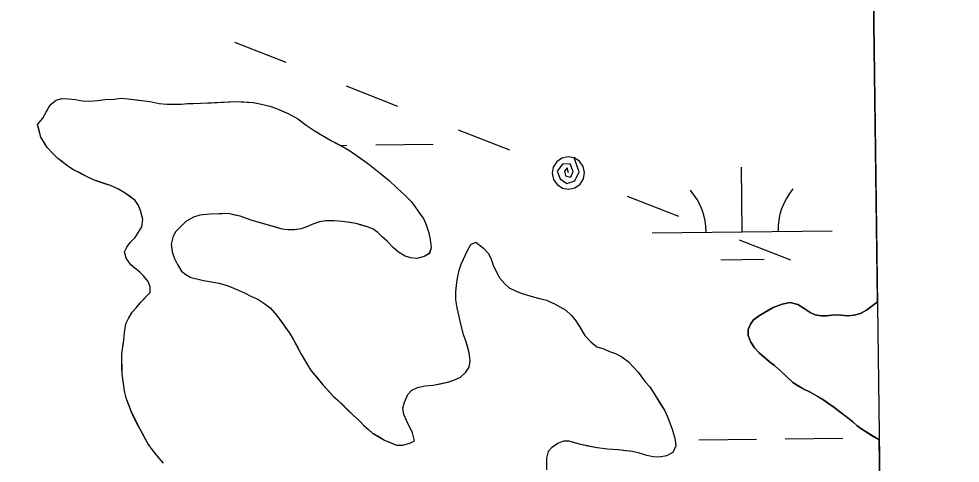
# Model space of a CAD drawing. Extents: x 3694830 to 3732949, y 415201 to 440970.
# Drawn here: x 3730292 to 3730816, y 424630 to 424877 of the extents above; entities that cross this region are included whole.
import ezdxf

# ---------------------------------------------------------------- set-up
doc = ezdxf.new("R2010")
doc.units = 0
for name, color, linetype in [('V-GRID-FRAM', 7, 'Continuous'), ('V-TOPO-SHOR', 7, 'Continuous'), ('V-UTIL-LINE', 7, 'Continuous'), ('V-WETL-SWMP', 7, 'Continuous')]:
    doc.layers.add(name, color=color, linetype=linetype)

msp = doc.modelspace()

# ---------------------------------------------------------------- linework, layer by layer
at = {"layer": 'V-GRID-FRAM'}
msp.add_lwpolyline([(3698844.69, 438797.54), (3730590.83, 439176.18), (3730815.62, 420995.11), (3699053.61, 420616.27), (3698844.69, 438797.54)], dxfattribs=at)
at = {"layer": 'V-TOPO-SHOR'}
for points in [[(3730349.13, 424686.67), (3730349.05, 424690.51), (3730349.64, 424694.59), (3730350.24, 424698.22), (3730350.6, 424702.51), (3730351.4, 424707.28), (3730352.92, 424710.24), (3730354.88, 424713.68), (3730357.09, 424716.21), (3730359.51, 424719.2), (3730362.6, 424722.42), (3730364.81, 424724.73), (3730364.97, 424727.9), (3730363.78, 424730.81), (3730361.23, 424733.92), (3730358.93, 424736.13), (3730356.62, 424738.11), (3730354.1, 424740.09), (3730351.53, 424743.88), (3730350.56, 424747.24), (3730351.85, 424749.98), (3730353.83, 424752.51), (3730356.49, 424755.28), (3730358.46, 424758.26), (3730360.2, 424761.23), (3730360.79, 424765.31), (3730359.56, 424770.25), (3730358.37, 424773.16), (3730356.5, 424775.84), (3730353.98, 424777.82), (3730350.99, 424780.01), (3730347.33, 424782.19), (3730342.77, 424784.13), (3730339.59, 424785.19), (3730336.4, 424786.26), (3730333.44, 424787.32), (3730329.79, 424789.05), (3730326.14, 424791.01), (3730322.25, 424792.96), (3730319.05, 424794.92), (3730316.29, 424797.12), (3730313.54, 424799.32), (3730310.77, 424801.98), (3730307.53, 424805.3), (3730305.66, 424808.42), (3730304.02, 424811.1), (3730303.28, 424814.24), (3730302.29, 424818.06), (3730305.15, 424821.74), (3730307.55, 424826.08), (3730309.29, 424829.06), (3730312.63, 424831.61), (3730315.77, 424832.58), (3730319.38, 424832.43), (3730323.23, 424832.06), (3730327.32, 424831.24), (3730331.39, 424831.1), (3730335.67, 424831.42), (3730339.95, 424831.96), (3730344.69, 424832.29), (3730348.74, 424832.83), (3730352.59, 424832.46), (3730356.9, 424831.87), (3730360.29, 424831.49), (3730364.83, 424830.91), (3730369.82, 424829.88), (3730374.12, 424829.52), (3730377.74, 424829.37), (3730382.25, 424829.47), (3730385.64, 424829.77), (3730388.79, 424829.83), (3730393.08, 424829.92), (3730398.95, 424830.27), (3730405.95, 424830.65), (3730412.27, 424831.01), (3730417.02, 424830.66), (3730422.22, 424830.32), (3730425.85, 424829.72), (3730431.53, 424828.25), (3730435.17, 424826.98), (3730438.59, 424825.47), (3730441.78, 424824.18), (3730447.03, 424821.35), (3730451.62, 424817.84), (3730455.52, 424815.21), (3730459.41, 424812.8), (3730462.16, 424811.28), (3730465.82, 424809.1), (3730469.93, 424806.93), (3730473.59, 424804.97), (3730476.33, 424803.22), (3730481.38, 424799.71), (3730486.65, 424795.99), (3730490.33, 424793.13), (3730493.08, 424790.93), (3730497.91, 424786.96), (3730502.53, 424782.54), (3730506.44, 424779.01), (3730510.14, 424775.25), (3730512.23, 424772.58), (3730514.79, 424768.8)], [(3730514.79, 424768.8), (3730517.12, 424765.46), (3730518.54, 424762.32), (3730519.99, 424757.84), (3730520.75, 424754.24), (3730521.3, 424749.5), (3730520.23, 424746.32), (3730517.33, 424744.68), (3730513.29, 424743.69), (3730509.89, 424744.07), (3730506.71, 424744.9), (3730503.05, 424747.09), (3730500.06, 424749.73), (3730497.05, 424753.06), (3730494.06, 424755.71), (3730491.52, 424758.14), (3730489, 424759.89), (3730485.81, 424761.18), (3730482.4, 424762.24), (3730479.44, 424763.08), (3730476.04, 424763.68), (3730471.96, 424764.27), (3730467.21, 424764.63), (3730462.7, 424764.53), (3730459.09, 424764), (3730455.5, 424762.79), (3730452.37, 424761.37), (3730449.01, 424760.17), (3730445.18, 424759.64), (3730441.57, 424759.56), (3730438.39, 424759.95), (3730434.76, 424761), (3730429.53, 424762.47), (3730426.12, 424763.53), (3730421.12, 424765.01), (3730417.93, 424766.07), (3730414.97, 424767.13), (3730412.02, 424767.75), (3730408.39, 424768.57), (3730405, 424768.51), (3730398.23, 424768.36), (3730392.59, 424767.79), (3730389.01, 424766.58), (3730384.76, 424764.23), (3730381.89, 424761.46), (3730379.23, 424758.7), (3730377.71, 424755.95), (3730376.67, 424751.64), (3730377.21, 424747.36), (3730378.19, 424743.99), (3730380.07, 424740.19), (3730382.41, 424736.62), (3730384.71, 424734.64), (3730387.45, 424733.11), (3730391.54, 424732.07), (3730394.49, 424731.46), (3730399.03, 424730.65), (3730403.34, 424729.84), (3730408.34, 424728.36), (3730413.12, 424726.43), (3730417.46, 424724.49), (3730420.88, 424722.75), (3730424.76, 424721.03), (3730428.19, 424718.84), (3730431.64, 424716.21), (3730435.34, 424711.99), (3730438.13, 424708.21), (3730440.46, 424704.87), (3730442.56, 424701.98), (3730444.67, 424698.41), (3730446.08, 424695.73), (3730448.9, 424690.36), (3730450.54, 424687.69), (3730452.65, 424684.12), (3730454.52, 424681.22), (3730458, 424677), (3730461.24, 424673.23), (3730463.79, 424670.35), (3730466.79, 424667.02), (3730469.56, 424664.6), (3730471.86, 424662.39), (3730474.86, 424659.29), (3730477.86, 424656.41), (3730481.31, 424653.32), (3730483.62, 424650.89), (3730486.39, 424648.46), (3730488.69, 424646.48), (3730492.12, 424644.52), (3730495.32, 424642.55), (3730498.97, 424641.04), (3730501.94, 424639.75), (3730505.55, 424639.83), (3730509.37, 424640.81), (3730512.05, 424642.23), (3730510.83, 424646.72), (3730509.17, 424650.07), (3730507.52, 424653.43), (3730506.09, 424656.78), (3730505.56, 424660.39), (3730506.4, 424663.79), (3730508.34, 424667.9)], [(3730508.34, 424667.9), (3730510.55, 424670.43), (3730513.68, 424671.85), (3730517.95, 424672.85), (3730522.46, 424673.17), (3730527.19, 424674.17), (3730531.01, 424674.93), (3730533.93, 424675.9), (3730537.51, 424677.55), (3730540.61, 424680.33), (3730542.36, 424683.08), (3730542.96, 424686.71), (3730542.41, 424691.21), (3730541.44, 424694.58), (3730540.47, 424697.73), (3730539.27, 424701.09), (3730538.52, 424704.23), (3730537.54, 424708.05), (3730536.79, 424711.43), (3730535.79, 424716.15), (3730535.01, 424720.65), (3730534.92, 424724.94), (3730535.29, 424728.79), (3730535.89, 424732.64), (3730536.92, 424737.18), (3730537.98, 424740.37), (3730539.28, 424743.33), (3730541.22, 424747.67), (3730543.4, 424751.33), (3730546.08, 424752.74), (3730550.44, 424749.44), (3730553.22, 424746.34), (3730554.64, 424743.21), (3730555.84, 424739.85), (3730557.74, 424735.59), (3730559.38, 424732.69), (3730562.16, 424729.59), (3730564.69, 424727.38), (3730568.12, 424725.64), (3730571.3, 424724.36), (3730576.76, 424722.67), (3730580.85, 424721.62), (3730585.4, 424720.36), (3730589.96, 424718.43), (3730596.13, 424714.94), (3730599.36, 424711.85), (3730601.44, 424709.41), (3730603.78, 424705.84), (3730606.82, 424700.71), (3730610.06, 424697.17), (3730613.5, 424694.53), (3730616.69, 424693.47), (3730620.56, 424691.97), (3730623.75, 424690.68), (3730627.4, 424688.95), (3730630.85, 424686.31), (3730634.08, 424682.99), (3730636.4, 424680.33), (3730640.35, 424674.99), (3730642.67, 424672.33), (3730645.47, 424668.09), (3730648.51, 424663.19), (3730651.08, 424659.18), (3730652.73, 424655.6), (3730655.13, 424649.32), (3730656.83, 424643.71), (3730657.37, 424639.43), (3730655.64, 424635.78), (3730652.29, 424633.9), (3730648.24, 424633.14), (3730644.85, 424633.29), (3730641.21, 424634.12), (3730637.12, 424635.39), (3730633.04, 424636.2), (3730629.64, 424636.58), (3730625.34, 424637.17), (3730619.46, 424637.5), (3730613.57, 424638.28), (3730608.35, 424639.29), (3730604.49, 424640.12), (3730601.08, 424641.17), (3730598.12, 424642.02), (3730594.96, 424641.95), (3730592.05, 424640.98), (3730588.49, 424638.42), (3730586.27, 424636.34), (3730585.45, 424632.48), (3730585.36, 424626.16)], [(3730769.57, 424719.43), (3730767.91, 424718.23), (3730763.44, 424714.96), (3730760.07, 424713.07), (3730756.68, 424712.09), (3730752.83, 424711.79), (3730749.42, 424712.17), (3730745.55, 424712.31), (3730741.48, 424711.77), (3730738.3, 424711.7), (3730734.88, 424712.31), (3730732.13, 424713.62), (3730728.9, 424715.82), (3730725.22, 424718.01), (3730721.11, 424719.06), (3730716.58, 424718.28), (3730711.63, 424716.36), (3730708.04, 424714.24), (3730704, 424711.89), (3730700.65, 424709.54), (3730698.88, 424707.01), (3730697.58, 424704.03), (3730697.65, 424700.85), (3730699.09, 424697.02), (3730701.21, 424693.89), (3730703.76, 424691.22), (3730706.77, 424688.55), (3730709.31, 424686.34), (3730712.31, 424684.13), (3730715.79, 424681.02), (3730718.8, 424678.14), (3730722.51, 424674.58), (3730725.27, 424672.82), (3730728.26, 424671.07), (3730732.15, 424669.33), (3730735.83, 424667.14), (3730738.59, 424665.61), (3730741.82, 424663.41), (3730745.28, 424660.98), (3730748.74, 424658.33), (3730752.2, 424655.68), (3730755.9, 424652.8), (3730758.21, 424650.59), (3730760.98, 424648.6), (3730764.43, 424646.4), (3730767.65, 424644.42), (3730770.52, 424642.67)], [(3730372.25, 424629.78), (3730368.77, 424633.77), (3730365.99, 424637.33), (3730363.66, 424640.67), (3730361.54, 424644.46), (3730359.43, 424648.26), (3730358.02, 424650.94), (3730355.9, 424655.19), (3730354.48, 424658.09), (3730353.04, 424662.13), (3730351.6, 424665.94), (3730350.61, 424669.98), (3730350.07, 424674.04), (3730349.29, 424679.22), (3730349.21, 424683.06), (3730349.13, 424686.67)]]:
    msp.add_lwpolyline(points, dxfattribs=at)
at = {"layer": 'V-UTIL-LINE'}
for points in [[(3730411.81, 424863.97), (3730440.39, 424852.78)], [(3730474.02, 424839.6), (3730502.6, 424828.41)], [(3730536.23, 424815.24), (3730564.81, 424804.04)], [(3730597.6, 424791.2), (3730596.93, 424794), (3730595.39, 424792.26), (3730596.08, 424789.61), (3730598.91, 424788.85), (3730600.3, 424791.95), (3730598.53, 424796.29), (3730594.27, 424796.05), (3730591.35, 424792.15), (3730592.98, 424787.87), (3730596.69, 424785.38), (3730601.27, 424786.88), (3730603.57, 424791.88), (3730600.88, 424799.58), (3730597.42, 424800.2), (3730593.99, 424799.45), (3730591.11, 424797.44), (3730589.22, 424794.48), (3730588.6, 424791.03), (3730589.35, 424787.59), (3730591.36, 424784.71), (3730594.31, 424782.82), (3730597.77, 424782.2), (3730601.2, 424782.95), (3730604.08, 424784.96), (3730605.98, 424787.92), (3730606.59, 424791.37), (3730605.84, 424794.8), (3730603.83, 424797.68), (3730600.88, 424799.58)], [(3730630.38, 424778.36), (3730658.96, 424767.16)], [(3730692.59, 424753.99), (3730721.18, 424742.79)]]:
    msp.add_lwpolyline(points, dxfattribs=at)
at = {"layer": 'V-WETL-SWMP'}
for p, q in [((3730769.57, 424719.42), (3730766.37, 424978.06)), ((3730305.15, 424821.74), (3730309.29, 424829.06)), ((3730309.29, 424829.06), (3730312.62, 424831.61)), ((3730312.62, 424831.61), (3730315.77, 424832.58)), ((3730315.77, 424832.58), (3730319.39, 424832.43)), ((3730319.39, 424832.43), (3730323.23, 424832.06)), ((3730323.23, 424832.06), (3730327.32, 424831.24)), ((3730327.32, 424831.24), (3730331.39, 424831.1)), ((3730331.39, 424831.1), (3730335.67, 424831.42)), ((3730335.67, 424831.42), (3730339.95, 424831.96)), ((3730339.95, 424831.96), (3730344.69, 424832.29)), ((3730344.69, 424832.29), (3730348.75, 424832.83)), ((3730348.75, 424832.83), (3730352.59, 424832.46)), ((3730352.59, 424832.46), (3730364.83, 424830.91)), ((3730364.83, 424830.91), (3730369.82, 424829.88)), ((3730369.82, 424829.88), (3730374.12, 424829.52)), ((3730374.12, 424829.52), (3730377.73, 424829.37)), ((3730377.73, 424829.37), (3730382.25, 424829.47)), ((3730382.25, 424829.47), (3730385.63, 424829.77)), ((3730385.63, 424829.77), (3730393.08, 424829.93)), ((3730393.08, 424829.93), (3730412.27, 424831.01)), ((3730412.27, 424831.01), (3730422.22, 424830.32)), ((3730422.22, 424830.32), (3730425.85, 424829.72)), ((3730425.85, 424829.72), (3730431.53, 424828.25)), ((3730431.53, 424828.25), (3730435.17, 424826.98)), ((3730435.17, 424826.98), (3730441.78, 424824.18)), ((3730441.78, 424824.18), (3730447.03, 424821.35)), ((3730302.29, 424818.06), (3730305.15, 424821.74)), ((3730304.02, 424811.1), (3730302.29, 424818.06)), ((3730447.03, 424821.35), (3730451.63, 424817.84)), ((3730451.63, 424817.84), (3730455.52, 424815.21)), ((3730455.52, 424815.21), (3730459.41, 424812.8)), ((3730459.41, 424812.8), (3730465.82, 424809.1)), ((3730307.53, 424805.3), (3730304.02, 424811.1)), ((3730465.82, 424809.1), (3730473.59, 424804.97)), ((3730490.4, 424806.75), (3730522.4, 424807.14)), ((3730310.77, 424801.98), (3730307.53, 424805.3)), ((3730313.54, 424799.32), (3730310.77, 424801.98)), ((3730470.68, 424806.52), (3730474.4, 424806.56)), ((3730473.59, 424804.97), (3730476.33, 424803.22)), ((3730476.33, 424803.22), (3730486.65, 424795.99)), ((3730319.05, 424794.92), (3730313.54, 424799.32)), ((3730322.25, 424792.96), (3730319.05, 424794.92)), ((3730329.79, 424789.05), (3730322.25, 424792.96)), ((3730486.65, 424795.99), (3730493.09, 424790.93)), ((3730694.31, 424758.44), (3730693.88, 424794.44)), ((3730333.44, 424787.32), (3730329.79, 424789.05)), ((3730342.77, 424784.13), (3730333.44, 424787.32)), ((3730493.09, 424790.93), (3730497.91, 424786.96)), ((3730497.91, 424786.96), (3730502.53, 424782.54)), ((3730347.33, 424782.19), (3730342.77, 424784.13)), ((3730350.99, 424780.01), (3730347.33, 424782.19)), ((3730502.53, 424782.54), (3730506.44, 424779.01)), ((3730356.5, 424775.84), (3730350.99, 424780.01)), ((3730358.37, 424773.16), (3730356.5, 424775.84)), ((3730506.44, 424779.01), (3730510.14, 424775.25)), ((3730359.56, 424770.25), (3730358.37, 424773.16)), ((3730510.14, 424775.25), (3730512.23, 424772.58)), ((3730512.23, 424772.58), (3730514.79, 424768.79)), ((3730360.79, 424765.31), (3730359.56, 424770.25)), ((3730360.2, 424761.23), (3730360.79, 424765.31)), ((3730389, 424766.58), (3730384.76, 424764.23)), ((3730392.59, 424767.79), (3730389, 424766.58)), ((3730398.23, 424768.36), (3730392.59, 424767.79)), ((3730408.39, 424768.58), (3730398.23, 424768.36)), ((3730414.97, 424767.13), (3730408.39, 424768.58)), ((3730421.12, 424765), (3730414.97, 424767.13)), ((3730514.79, 424768.79), (3730517.12, 424765.46)), ((3730517.12, 424765.46), (3730518.54, 424762.32)), ((3730358.46, 424758.26), (3730360.2, 424761.23)), ((3730381.88, 424761.46), (3730379.23, 424758.7)), ((3730384.76, 424764.23), (3730381.88, 424761.46)), ((3730429.53, 424762.47), (3730421.12, 424765)), ((3730438.39, 424759.95), (3730429.53, 424762.47)), ((3730441.56, 424759.56), (3730438.39, 424759.95)), ((3730449.01, 424760.17), (3730445.18, 424759.64)), ((3730452.37, 424761.37), (3730449.01, 424760.17)), ((3730455.5, 424762.79), (3730452.37, 424761.37)), ((3730459.09, 424764), (3730455.5, 424762.79)), ((3730462.7, 424764.53), (3730459.09, 424764)), ((3730467.21, 424764.62), (3730462.7, 424764.53)), ((3730471.96, 424764.27), (3730467.21, 424764.62)), ((3730479.44, 424763.08), (3730471.96, 424764.27)), ((3730485.81, 424761.18), (3730479.44, 424763.08)), ((3730489, 424759.89), (3730485.81, 424761.18)), ((3730518.54, 424762.32), (3730519.99, 424757.84)), ((3730353.83, 424752.51), (3730356.49, 424755.28)), ((3730356.49, 424755.28), (3730358.46, 424758.26)), ((3730377.71, 424755.95), (3730376.67, 424751.64)), ((3730379.23, 424758.7), (3730377.71, 424755.95)), ((3730445.18, 424759.64), (3730441.56, 424759.56)), ((3730491.52, 424758.14), (3730489, 424759.89)), ((3730494.06, 424755.71), (3730491.52, 424758.14)), ((3730497.05, 424753.06), (3730494.06, 424755.71)), ((3730519.99, 424757.84), (3730520.75, 424754.24)), ((3730644.31, 424757.84), (3730744.3, 424759.04)), ((3730350.56, 424747.25), (3730351.85, 424749.98)), ((3730351.85, 424749.98), (3730353.83, 424752.51)), ((3730376.67, 424751.64), (3730377.21, 424747.36)), ((3730500.06, 424749.73), (3730497.05, 424753.06)), ((3730503.05, 424747.09), (3730500.06, 424749.73)), ((3730521.3, 424749.5), (3730520.24, 424746.32)), ((3730520.75, 424754.24), (3730521.3, 424749.5)), ((3730541.22, 424747.67), (3730543.4, 424751.33)), ((3730543.4, 424751.33), (3730546.08, 424752.74)), ((3730546.08, 424752.74), (3730550.44, 424749.44)), ((3730550.44, 424749.44), (3730553.22, 424746.34)), ((3730351.53, 424743.88), (3730350.56, 424747.25)), ((3730377.21, 424747.36), (3730378.19, 424743.99)), ((3730506.71, 424744.9), (3730503.05, 424747.09)), ((3730509.89, 424744.07), (3730506.71, 424744.9)), ((3730517.33, 424744.68), (3730513.29, 424743.69)), ((3730520.24, 424746.32), (3730517.33, 424744.68)), ((3730537.98, 424740.37), (3730541.22, 424747.67)), ((3730553.22, 424746.34), (3730554.64, 424743.21)), ((3730354.1, 424740.09), (3730351.53, 424743.88)), ((3730356.62, 424738.11), (3730354.1, 424740.09)), ((3730378.19, 424743.99), (3730380.08, 424740.19)), ((3730380.08, 424740.19), (3730382.41, 424736.62)), ((3730513.29, 424743.69), (3730509.89, 424744.07)), ((3730536.92, 424737.18), (3730537.98, 424740.37)), ((3730554.64, 424743.21), (3730555.84, 424739.84)), ((3730555.84, 424739.84), (3730557.74, 424735.59)), ((3730682.49, 424742.87), (3730706.49, 424743.15)), ((3730358.93, 424736.13), (3730356.62, 424738.11)), ((3730361.23, 424733.92), (3730358.93, 424736.13)), ((3730363.78, 424730.81), (3730361.23, 424733.92)), ((3730382.41, 424736.62), (3730384.71, 424734.64)), ((3730384.71, 424734.64), (3730387.45, 424733.12)), ((3730535.89, 424732.64), (3730536.92, 424737.18)), ((3730557.74, 424735.59), (3730559.38, 424732.69)), ((3730364.97, 424727.9), (3730363.78, 424730.81)), ((3730387.45, 424733.12), (3730391.54, 424732.07)), ((3730391.54, 424732.07), (3730394.49, 424731.46)), ((3730394.49, 424731.46), (3730403.34, 424729.84)), ((3730403.34, 424729.84), (3730408.34, 424728.36)), ((3730534.92, 424724.94), (3730535.29, 424728.79)), ((3730535.29, 424728.79), (3730535.89, 424732.64)), ((3730559.38, 424732.69), (3730562.16, 424729.59)), ((3730562.16, 424729.59), (3730564.69, 424727.38)), ((3730359.51, 424719.2), (3730364.81, 424724.73)), ((3730364.81, 424724.73), (3730364.97, 424727.9)), ((3730408.34, 424728.36), (3730413.12, 424726.43)), ((3730413.12, 424726.43), (3730417.46, 424724.49)), ((3730417.46, 424724.49), (3730420.88, 424722.75)), ((3730535.01, 424720.65), (3730534.92, 424724.94)), ((3730564.69, 424727.38), (3730568.12, 424725.65)), ((3730568.12, 424725.65), (3730571.31, 424724.36)), ((3730571.31, 424724.36), (3730576.76, 424722.67)), ((3730357.09, 424716.21), (3730359.51, 424719.2)), ((3730420.88, 424722.75), (3730424.76, 424721.03)), ((3730424.76, 424721.03), (3730428.19, 424718.84)), ((3730428.19, 424718.84), (3730431.64, 424716.2)), ((3730535.79, 424716.15), (3730535.01, 424720.65)), ((3730576.76, 424722.67), (3730585.4, 424720.36)), ((3730585.4, 424720.36), (3730589.96, 424718.43)), ((3730589.96, 424718.43), (3730596.13, 424714.94)), ((3730711.63, 424716.36), (3730716.58, 424718.28)), ((3730716.58, 424718.28), (3730721.11, 424719.06)), ((3730721.11, 424719.06), (3730725.22, 424718.01)), ((3730725.22, 424718.01), (3730728.9, 424715.82)), ((3730763.44, 424714.96), (3730769.57, 424719.42)), ((3730352.92, 424710.24), (3730354.88, 424713.68)), ((3730354.88, 424713.68), (3730357.09, 424716.21)), ((3730431.64, 424716.2), (3730435.34, 424711.99)), ((3730537.54, 424708.05), (3730535.79, 424716.15)), ((3730596.13, 424714.94), (3730599.36, 424711.85)), ((3730704, 424711.89), (3730711.63, 424716.36)), ((3730728.9, 424715.82), (3730732.12, 424713.62)), ((3730732.12, 424713.62), (3730734.88, 424712.31)), ((3730756.68, 424712.09), (3730760.07, 424713.07)), ((3730760.07, 424713.07), (3730763.44, 424714.96)), ((3730351.4, 424707.28), (3730352.92, 424710.24)), ((3730435.34, 424711.99), (3730442.56, 424701.98)), ((3730539.27, 424701.09), (3730537.54, 424708.05)), ((3730599.36, 424711.85), (3730601.44, 424709.41)), ((3730601.44, 424709.41), (3730603.78, 424705.84)), ((3730698.88, 424707.01), (3730700.65, 424709.54)), ((3730700.65, 424709.54), (3730704, 424711.89)), ((3730734.88, 424712.31), (3730738.3, 424711.7)), ((3730738.3, 424711.7), (3730741.48, 424711.77)), ((3730741.48, 424711.77), (3730745.55, 424712.31)), ((3730745.55, 424712.31), (3730749.42, 424712.17)), ((3730749.42, 424712.17), (3730752.83, 424711.79)), ((3730752.83, 424711.79), (3730756.68, 424712.09)), ((3730350.24, 424698.22), (3730350.6, 424702.52)), ((3730350.6, 424702.52), (3730351.4, 424707.28)), ((3730603.78, 424705.84), (3730606.82, 424700.71)), ((3730697.58, 424704.03), (3730698.88, 424707.01)), ((3730697.65, 424700.85), (3730697.58, 424704.03)), ((3730349.05, 424690.51), (3730350.24, 424698.22)), ((3730442.56, 424701.98), (3730444.67, 424698.41)), ((3730444.67, 424698.41), (3730448.9, 424690.36)), ((3730540.47, 424697.73), (3730539.27, 424701.09)), ((3730542.41, 424691.21), (3730540.47, 424697.73)), ((3730606.82, 424700.71), (3730610.06, 424697.17)), ((3730610.06, 424697.17), (3730613.5, 424694.53)), ((3730699.09, 424697.02), (3730697.65, 424700.85)), ((3730613.5, 424694.53), (3730616.69, 424693.47)), ((3730616.69, 424693.47), (3730620.56, 424691.97)), ((3730620.56, 424691.97), (3730623.75, 424690.68)), ((3730701.2, 424693.89), (3730699.09, 424697.02)), ((3730703.76, 424691.22), (3730701.2, 424693.89)), ((3730349.29, 424679.22), (3730349.05, 424690.51)), ((3730448.9, 424690.36), (3730452.65, 424684.12)), ((3730542.36, 424683.08), (3730542.96, 424686.71)), ((3730542.96, 424686.71), (3730542.41, 424691.21)), ((3730623.75, 424690.68), (3730627.4, 424688.95)), ((3730627.4, 424688.95), (3730630.85, 424686.31)), ((3730709.31, 424686.34), (3730703.76, 424691.22)), ((3730452.65, 424684.12), (3730454.52, 424681.22)), ((3730540.61, 424680.33), (3730542.36, 424683.08)), ((3730630.85, 424686.31), (3730634.08, 424682.99)), ((3730634.08, 424682.99), (3730636.4, 424680.33)), ((3730712.31, 424684.13), (3730709.31, 424686.34)), ((3730715.78, 424681.02), (3730712.31, 424684.13)), ((3730350.61, 424669.98), (3730349.29, 424679.22)), ((3730454.52, 424681.22), (3730461.24, 424673.23)), ((3730533.93, 424675.9), (3730537.51, 424677.56)), ((3730537.51, 424677.56), (3730540.61, 424680.33)), ((3730636.4, 424680.33), (3730640.35, 424674.99)), ((3730722.51, 424674.58), (3730715.78, 424681.02)), ((3730461.24, 424673.23), (3730466.79, 424667.02)), ((3730510.55, 424670.43), (3730513.68, 424671.85)), ((3730513.68, 424671.85), (3730517.95, 424672.85)), ((3730517.95, 424672.85), (3730522.46, 424673.17)), ((3730522.46, 424673.17), (3730531.01, 424674.93)), ((3730531.01, 424674.93), (3730533.93, 424675.9)), ((3730640.35, 424674.99), (3730642.67, 424672.33)), ((3730642.67, 424672.33), (3730645.47, 424668.09)), ((3730728.26, 424671.07), (3730722.51, 424674.58)), ((3730732.16, 424669.34), (3730728.26, 424671.07)), ((3730351.6, 424665.94), (3730350.61, 424669.98)), ((3730354.48, 424658.09), (3730351.6, 424665.94)), ((3730466.79, 424667.02), (3730469.56, 424664.6)), ((3730506.4, 424663.79), (3730508.34, 424667.9)), ((3730508.34, 424667.9), (3730510.55, 424670.43)), ((3730645.47, 424668.09), (3730651.08, 424659.18)), ((3730738.59, 424665.61), (3730732.16, 424669.34)), ((3730469.56, 424664.6), (3730477.86, 424656.41)), ((3730505.56, 424660.39), (3730506.4, 424663.79)), ((3730506.09, 424656.78), (3730505.56, 424660.39)), ((3730745.28, 424660.98), (3730738.59, 424665.61)), ((3730755.9, 424652.81), (3730745.28, 424660.98)), ((3730359.43, 424648.26), (3730354.48, 424658.09)), ((3730477.86, 424656.41), (3730481.31, 424653.32)), ((3730507.52, 424653.43), (3730506.09, 424656.78)), ((3730651.08, 424659.18), (3730652.73, 424655.6)), ((3730652.73, 424655.6), (3730655.13, 424649.32)), ((3730481.31, 424653.32), (3730483.63, 424650.89)), ((3730483.63, 424650.89), (3730488.69, 424646.48)), ((3730510.82, 424646.72), (3730507.52, 424653.43)), ((3730758.21, 424650.58), (3730755.9, 424652.81)), ((3730760.98, 424648.6), (3730758.21, 424650.58)), ((3730363.66, 424640.67), (3730359.43, 424648.26)), ((3730488.69, 424646.48), (3730495.32, 424642.55)), ((3730512.05, 424642.23), (3730510.82, 424646.72)), ((3730655.13, 424649.32), (3730656.83, 424643.71)), ((3730770.52, 424642.67), (3730760.98, 424648.6)), ((3730365.99, 424637.33), (3730363.66, 424640.67)), ((3730495.32, 424642.55), (3730501.94, 424639.75)), ((3730501.94, 424639.75), (3730505.55, 424639.83)), ((3730505.55, 424639.83), (3730509.37, 424640.81)), ((3730509.37, 424640.81), (3730512.05, 424642.23)), ((3730592.05, 424640.98), (3730588.49, 424638.42)), ((3730594.96, 424641.95), (3730592.05, 424640.98)), ((3730598.12, 424642.02), (3730594.96, 424641.95)), ((3730604.49, 424640.12), (3730598.12, 424642.02)), ((3730613.57, 424638.28), (3730604.49, 424640.12)), ((3730657.37, 424639.43), (3730655.64, 424635.78)), ((3730656.83, 424643.71), (3730657.37, 424639.43)), ((3730670.28, 424642.71), (3730702.28, 424643.1)), ((3730718.27, 424643.29), (3730750.27, 424643.67)), ((3730770.93, 424609.79), (3730770.52, 424642.67)), ((3730368.77, 424633.77), (3730365.99, 424637.33)), ((3730586.27, 424636.34), (3730585.45, 424632.48)), ((3730588.49, 424638.42), (3730586.27, 424636.34)), ((3730619.46, 424637.5), (3730613.57, 424638.28)), ((3730625.34, 424637.17), (3730619.46, 424637.5)), ((3730633.04, 424636.2), (3730625.34, 424637.17)), ((3730637.12, 424635.39), (3730633.04, 424636.2)), ((3730641.21, 424634.12), (3730637.12, 424635.39)), ((3730655.64, 424635.78), (3730652.29, 424633.9)), ((3730372.25, 424629.78), (3730368.77, 424633.77)), ((3730585.45, 424632.48), (3730585.36, 424626.16)), ((3730644.85, 424633.29), (3730641.21, 424634.12)), ((3730648.24, 424633.14), (3730644.85, 424633.29)), ((3730652.29, 424633.9), (3730648.24, 424633.14))]:
    msp.add_line(p, q, dxfattribs=at)
for centre, start, end in [((3730639.06, 424758.26), 359.9115, 41.4552), ((3730749.54, 424759.57), 139.9115, 181.4552)]:
    msp.add_arc(centre, 35.25, start, end, dxfattribs=at)

doc.saveas('drawing.dxf')
